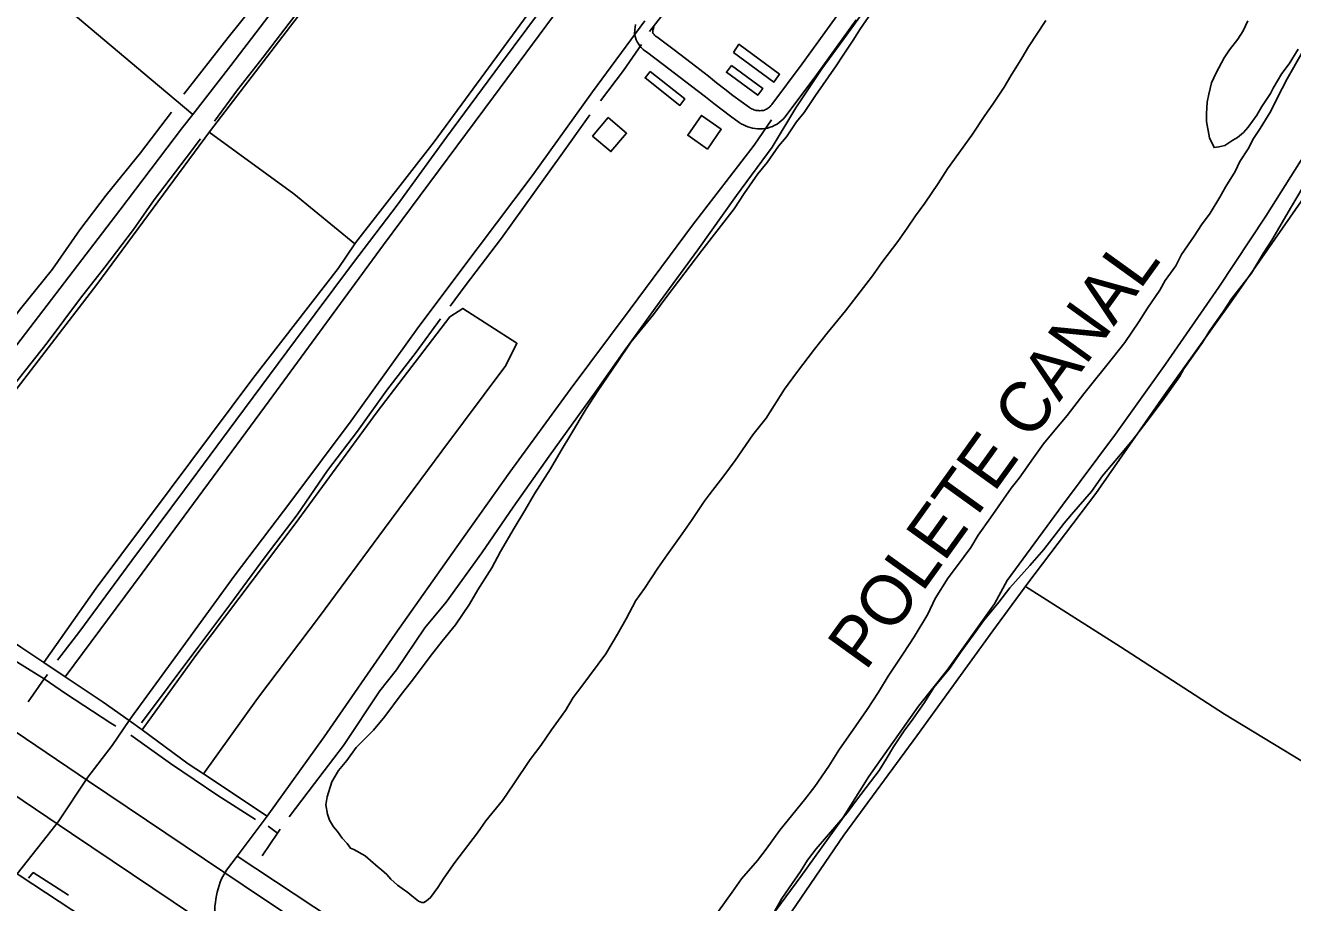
# Model space of a CAD drawing. Extents: x 3535183 to 3573198, y 534952 to 560562.
# Drawn here: x 3545885 to 3547982, y 543117 to 544568 of the extents above; entities that cross this region are included whole.
import ezdxf

# ---------------------------------------------------------------- set-up
doc = ezdxf.new("R2010")
doc.units = 0
for name, color, linetype in [('V-BLDG-OTLN', 7, 'Continuous'), ('V-DTCH-CNTR', 7, 'Continuous'), ('V-RIVR-IDEN', 7, 'Continuous'), ('V-ROAD-CNTR', 7, 'Continuous'), ('V-SITE-VEGE', 7, 'Continuous'), ('V-TOPO-SHOR', 7, 'Continuous')]:
    doc.layers.add(name, color=color, linetype=linetype)

msp = doc.modelspace()

# ---------------------------------------------------------------- linework, layer by layer
at = {"layer": 'V-BLDG-OTLN'}
for points in [[(3547056.8, 544523.8), (3547065.6, 544537.3), (3547132.9, 544487.6), (3547123.4, 544474.7)], [(3547053.1, 544502.2), (3547044.8, 544490.9), (3547096.8, 544452.9), (3547105, 544464.2)], [(3546918.8, 544492.3), (3546976.3, 544446.8), (3546967.9, 544436.1), (3546910.4, 544481.5)], [(3546849.2, 544415.9), (3546823.4, 544385.4), (3546853.9, 544359.6), (3546879.7, 544390.1)], [(3547013.6, 544363.8), (3547036.4, 544396.6), (3547003.6, 544419.5), (3546980.8, 544386.6)]]:
    msp.add_lwpolyline(points, close=True, dxfattribs=at)
at = {"layer": 'V-DTCH-CNTR'}
for points in [[(3544786.5, 545604.2), (3544872.6, 545529.9), (3544998.5, 545420.8), (3545147.4, 545293.4), (3545288.8, 545177.2), (3545395.6, 545080.3), (3545536.8, 544956.7), (3545661.8, 544850.4), (3545816.8, 544717.8), (3545961, 544590.4), (3546093.1, 544479), (3546162.2, 544421.3)], [(3545915.5, 543514.7), (3546002.3, 543637.6), (3546124.4, 543801.1), (3546261.5, 543984.3), (3546402.3, 544166.5), (3546430, 544207.1), (3546431, 544208.6), (3546561.5, 544376), (3546677.4, 544533.3), (3546774.6, 544666.7), (3546898.1, 544829.3), (3547014, 544982.8), (3546875.8, 545089.9), (3546783, 545164.6), (3546604.5, 544932.6), (3546336.4, 544583.5), (3546189.4, 544392.6), (3546003.1, 544139.7), (3545784.7, 543856.5), (3545662.3, 543687.3)], [(3545951.1, 543491), (3546078, 543662.2), (3546288.2, 543947.3), (3546477.7, 544205.5), (3546659.5, 544450.5), (3546799.7, 544640), (3546934.8, 544818), (3546955.2, 544843.5)], [(3546963.6, 542821.1), (3547040.9, 542933.9), (3547137, 543079.6), (3547239.3, 543228.8), (3547359.9, 543393.2), (3547485.6, 543566.8), (3547543.8, 543645.7), (3547656, 543794), (3547768.6, 543955.5), (3547879.8, 544111.4), (3548011.7, 544300.2), (3548148, 544506.5), (3548151.7, 544512.1)], [(3546188.9, 544392), (3546329, 544289.7), (3546430, 544207.1)], [(3546179.7, 543330.3), (3546268.9, 543455.1), (3546371.7, 543590.9), (3546479.2, 543736.3), (3546574, 543864.4), (3546680.1, 544006), (3546698.3, 544042.7), (3546608.5, 544100.4), (3546587.2, 544086.4), (3546467, 543929), (3546331.4, 543744), (3546167.1, 543526.4), (3546078.1, 543403)], [(3547539.9, 543640.4), (3547697.1, 543540.6), (3547869.1, 543429.1), (3548031.5, 543330.3), (3548129.9, 543273.7), (3547988.7, 543072), (3547856.5, 542871.8), (3547737.5, 542681.7), (3547616.7, 542490.6), (3547561.8, 542414.6), (3547522, 542440.3), (3547419.9, 542506.4), (3547249.7, 542622.7), (3547087.3, 542730), (3546959.7, 542813), (3546963.6, 542821.1)], [(3545656.2, 543098.8), (3545760.4, 543238.4), (3545871.4, 543165.1), (3545874.6, 543162.9), (3545984.5, 543090.3)], [(3545871.4, 543165.1), (3545921, 543227.8), (3545939.3, 543251.2)], [(3546235.2, 543194), (3546456.4, 543048.3), (3546750.9, 542852.4), (3546862.1, 542778.3), (3546959.6, 542713.3), (3547222.6, 542537.8), (3547471.1, 542369.2), (3547522, 542440.3)]]:
    msp.add_lwpolyline(points, dxfattribs=at)
at = {"layer": 'V-ROAD-CNTR'}
msp.add_line((3545988.1, 543324.8), (3545939.3, 543251.2), dxfattribs=at)
for points in [[(3545551.8, 543615.6), (3545621.4, 543712.9), (3545622.7, 543714.6), (3545710.4, 543829.9), (3545791, 543935.8), (3545856.3, 544021.2), (3545942.7, 544133.8), (3546041.2, 544262.7), (3546145.1, 544399.4), (3546162.2, 544421.3), (3546225, 544501.9), (3546321.9, 544629.3), (3546420.3, 544757.1), (3546509, 544875.2), (3546606.7, 545002.3), (3546702.6, 545127.5), (3546783, 545231.8), (3546832.5, 545296.1), (3546917.1, 545407.9)], [(3546894.7, 544570.1), (3546893.8, 544565.5), (3546893.2, 544560.9), (3546892.6, 544554.1), (3546894.2, 544548.4), (3546895.5, 544544.7), (3546897.2, 544541.1), (3546899.2, 544537.7), (3546901.5, 544534.6), (3546904.1, 544531.6), (3546906.9, 544528.8), (3546910, 544526.4), (3546912.4, 544524.8), (3546940.4, 544503.8), (3546968.6, 544482.4), (3546996.6, 544460.9), (3547010, 544450.1), (3547023.8, 544439.4), (3547037.6, 544428.8), (3547051.7, 544418.4), (3547066.1, 544408), (3547069.4, 544405.8), (3547073, 544403.9), (3547076.6, 544402.1), (3547080.5, 544400.7), (3547084.4, 544399.4), (3547088.3, 544398.5), (3547092.4, 544397.8), (3547096.4, 544397.4), (3547100.5, 544397.3), (3547104.6, 544397.5), (3547108.6, 544397.9), (3547112.9, 544398.7), (3547117.2, 544399.9), (3547121.2, 544401.4), (3547125, 544403.2), (3547128.7, 544405.3), (3547132.2, 544407.7), (3547135.5, 544410.3), (3547138.6, 544413.2), (3547141.5, 544416.4), (3547143.9, 544419.4), (3547194.3, 544487.3), (3547259.6, 544577.6)], [(3546925.6, 544569), (3546924.7, 544566.2), (3546924, 544563.4), (3546923.4, 544560.5), (3546923, 544557.6), (3546922.9, 544556.8), (3546922.8, 544557.5), (3546923.2, 544556.3), (3546923.7, 544555.2), (3546924.4, 544554.2), (3546925.1, 544553.2), (3546925.9, 544552.2), (3546926.8, 544551.4), (3546927.7, 544550.6), (3546929.7, 544549.3), (3546958.5, 544527.8), (3546986.8, 544506.3), (3547015.2, 544484.5), (3547028.7, 544473.6), (3547042.1, 544463.1), (3547055.7, 544452.7), (3547069.4, 544442.6), (3547083, 544432.8), (3547084.8, 544431.6), (3547086.6, 544430.6), (3547088.4, 544429.7), (3547090.3, 544429), (3547092.3, 544428.4), (3547094.3, 544427.9), (3547096.3, 544427.6), (3547098.3, 544427.4), (3547100.3, 544427.3), (3547102.4, 544427.4), (3547104.4, 544427.6), (3547106.1, 544427.9), (3547107.7, 544428.4), (3547109.5, 544429.1), (3547111.2, 544429.9), (3547112.9, 544430.8), (3547114.4, 544431.9), (3547115.9, 544433.1), (3547117.3, 544434.4), (3547118.6, 544435.8), (3547120, 544437.6), (3547170.1, 544505), (3547235.1, 544594.9)], [(3543976.6, 544563.9), (3544651.1, 544110.1), (3545065.9, 543834.9), (3545503, 543540.9), (3545961.1, 543231.8), (3546531.4, 542848.5), (3547362.3, 542293.1), (3548165, 541757.3), (3549034.6, 541171.4), (3549597.1, 540797), (3550120.9, 540437.2)], [(3546909.7, 544576), (3546823.5, 544458.5), (3546723.6, 544319.4), (3546605.7, 544163), (3546533, 544066.4), (3546424.1, 543914.4), (3546324.1, 543781), (3546230.7, 543657.6), (3546136.8, 543528.5), (3546060.8, 543424.3), (3546056.9, 543418.5), (3546028.5, 543377), (3545988.1, 543324.8)], [(3543991.5, 544554), (3544623.3, 544186.4), (3544863.3, 544043.7), (3545040.7, 543940.1), (3545124.3, 543891.6), (3545325.2, 543765.2), (3545623.2, 543566.1), (3545989.5, 543318.1), (3546277.5, 543124.7), (3546686.9, 542851.7), (3547187.4, 542514.1), (3548018.7, 541957), (3548822, 541419.9), (3549459.9, 540989.3), (3550011.9, 540624), (3550286.6, 540438.4)], [(3546056.9, 543418.5), (3546078.1, 543403), (3546154.4, 543347.2), (3546179.7, 543330.3), (3546284.8, 543260.5), (3546379.6, 543391.4), (3546496.9, 543561.6), (3546599.1, 543706), (3546686.4, 543829.3), (3546786.4, 543966), (3546885.4, 544099), (3546988.7, 544238.1), (3547091, 544370.1), (3547119.3, 544412.2)], [(3545622.7, 543714.6), (3545662.3, 543687.3), (3545704.9, 543657.9), (3545877.4, 543540.2), (3545915.5, 543514.7), (3545951.1, 543491), (3546013.6, 543449.2), (3546056.9, 543418.5)], [(3546284.8, 543260.5), (3546235.2, 543194), (3546217.8, 543170.8)], [(3546217.8, 543170.8), (3546209.4, 543156.8), (3546207.4, 543151.4), (3546205.5, 543145.8), (3546203.9, 543140.3), (3546202.4, 543134.6), (3546201.1, 543128.9), (3546200.1, 543123.2), (3546199.3, 543117.5), (3546198.6, 543111.7), (3546198.2, 543105.9), (3546198, 543100.1), (3546197.9, 543094.3), (3546198.1, 543088.4), (3546198.5, 543082.6), (3546199.1, 543076.8)]]:
    msp.add_lwpolyline(points, dxfattribs=at)
at = {"layer": 'V-SITE-VEGE'}
for points in [[(3546544.3, 543117.8), (3546540.9, 543117.8), (3546535.4, 543119.9), (3546524.2, 543128.7), (3546517.5, 543134.2), (3546508.6, 543140.7), (3546500.8, 543146.2), (3546489.7, 543156.1), (3546483, 543163.8), (3546474, 543171.4), (3546468.5, 543175.8), (3546456.2, 543186.8), (3546447.3, 543194.5), (3546428.3, 543205.4), (3546422.8, 543207.5), (3546417.2, 543215.2), (3546409.3, 543224), (3546401.5, 543235), (3546394.8, 543242.7), (3546388, 543253.7), (3546384.6, 543263.6), (3546382.3, 543279.1), (3546384.4, 543292.4), (3546391.9, 543316.9), (3546402.8, 543335.8), (3546417.1, 543352.5), (3546432.4, 543373.7), (3546460.9, 543402.7), (3546479.5, 543425), (3546506.9, 543461.8), (3546525.5, 543485.2), (3546555, 543524.3), (3546574.7, 543549.9), (3546596.6, 543576.7), (3546619.6, 543611.2), (3546633.8, 543634.6), (3546656.7, 543671.3), (3546670.9, 543698), (3546693.8, 543737), (3546711.2, 543765.9), (3546727.6, 543793.7), (3546753.8, 543834.9), (3546771.2, 543865), (3546787.6, 543891.7), (3546812.7, 543934), (3546832.4, 543964.1), (3546864, 544010.9), (3546887, 544044.3), (3546924.2, 544090), (3546946.1, 544120.1), (3547004.1, 544195.9), (3547057.8, 544265), (3547074.1, 544290.6), (3547097.1, 544322.9), (3547112.4, 544341.9), (3547131, 544368.6), (3547144.2, 544384.3), (3547160.6, 544408.8), (3547173.7, 544424.4), (3547192.3, 544452.2), (3547226.2, 544501.3), (3547238.2, 544519.1), (3547255.7, 544545.8), (3547265.5, 544561.4), (3547289.5, 544595.9)], [(3547573.2, 544576.3), (3547544.8, 544532.9), (3547533.9, 544514), (3547515.3, 544485), (3547504.4, 544466.1), (3547485.8, 544438.2), (3547472.7, 544419.3), (3547450.8, 544387), (3547410.4, 544331.3), (3547395.1, 544306.8), (3547373.2, 544274.5), (3547357.9, 544253.3), (3547343.7, 544233.2), (3547328.4, 544211), (3547302.1, 544176.4), (3547286.8, 544154.1), (3547260.6, 544120.7), (3547241.9, 544096.2), (3547211.3, 544059.3), (3547190.5, 544032.6), (3547160.9, 543993.6), (3547141.2, 543966.8), (3547110.7, 543918.9), (3547088.8, 543891.1), (3547059.2, 543848.7), (3547040.7, 543823.1), (3547016.6, 543791.9), (3547007.8, 543780.7), (3546987.1, 543749.5), (3546971.8, 543727.3), (3546946.6, 543692.7), (3546931.3, 543670.4), (3546909.4, 543637), (3546895.2, 543617), (3546878.9, 543586.9), (3546864.7, 543561.3), (3546845.1, 543529), (3546805.7, 543475.6), (3546791.5, 543456.6), (3546778.4, 543435.4), (3546755.4, 543403.1), (3546737.9, 543377.5), (3546720.4, 543354.1), (3546693.1, 543314), (3546674.5, 543286.2), (3546647.1, 543252.7), (3546632.9, 543232.6), (3546609.9, 543202.5), (3546595.7, 543183.6), (3546577.1, 543158), (3546567.3, 543142.4), (3546555.3, 543125.7), (3546548.7, 543120.1), (3546544.3, 543117.8)], [(3547922.2, 544420), (3547908, 544399.9), (3547900.3, 544391), (3547890.4, 544383.2), (3547882.7, 544378.7), (3547869.5, 544369.7), (3547859.6, 544367.4), (3547851.8, 544366.2), (3547843.9, 544382.7), (3547839.3, 544409.3), (3547839.1, 544422.6), (3547840.1, 544441.4), (3547843.3, 544454.7), (3547847.6, 544473.6), (3547855.2, 544490.2), (3547868.2, 544514.7), (3547877, 544528.1), (3547891.2, 544545.9), (3547899.9, 544559.3), (3547907.5, 544576)], [(3547031.6, 543103.3), (3547054.5, 543134.5), (3547069.8, 543156.8), (3547096.1, 543186.9), (3547110.4, 543205.9), (3547133.3, 543237.1), (3547173.9, 543287.3), (3547191.4, 543309.6), (3547214.3, 543343), (3547230.7, 543369.7), (3547259.1, 543409.8), (3547277.7, 543436.6), (3547296.3, 543465.5), (3547312.7, 543492.2), (3547337.8, 543530.1), (3547355.3, 543556.8), (3547378.2, 543594.7), (3547390.1, 543620.3), (3547412, 543654.8), (3547427.3, 543674.8), (3547449.2, 543704.9), (3547461.2, 543725), (3547481.9, 543753.9), (3547515.8, 543803), (3547529, 543819.7), (3547553, 543853.1), (3547569.4, 543876.5), (3547588, 543898.8), (3547608.9, 543923.4), (3547636.2, 543959), (3547685.5, 544020.4), (3547704.1, 544043.8), (3547727.1, 544078.3), (3547741.3, 544100.6), (3547762, 544130.7), (3547770.7, 544146.3), (3547788.2, 544170.8), (3547798, 544189.7), (3547818.8, 544219.8), (3547830.8, 544238.7), (3547845, 544257.6), (3547861.4, 544284.4), (3547871.2, 544302.2), (3547886.5, 544326.7), (3547894.1, 544343.3), (3547908.3, 544364.5), (3547917, 544381.2), (3547927.9, 544397.9), (3547945.4, 544426.8), (3547956.3, 544448), (3547972.6, 544480.2), (3547997.7, 544523.6)], [(3547991, 544529.1), (3547975.7, 544504.6), (3547963.7, 544489), (3547949.5, 544464.5), (3547945.1, 544455.6), (3547930.9, 544434.5), (3547922.2, 544420)], [(3547997.5, 544298.9), (3547980, 544268.8), (3547947.3, 544213.2), (3547933.1, 544190.9), (3547913.5, 544158.6), (3547905.8, 544148.6), (3547880.6, 544116.2), (3547866.4, 544094), (3547844.6, 544063.9), (3547832.6, 544043.8), (3547801.9, 544000.4), (3547794.3, 543987), (3547765.9, 543946.9), (3547746.2, 543920.2), (3547716.6, 543882.3), (3547696.9, 543858.8), (3547667.3, 543823.1), (3547648.7, 543797.5), (3547615.9, 543759.6), (3547603.8, 543745.1), (3547569.9, 543701.6), (3547546.9, 543674.8), (3547514, 543638), (3547495.4, 543614.6), (3547470.2, 543583.3), (3547454.9, 543562.2), (3547431.9, 543531), (3547414.4, 543505.3), (3547388.1, 543473), (3547372.8, 543448.5), (3547353.1, 543420.6), (3547338.9, 543401.7), (3547321.4, 543375), (3547309.4, 543354.9), (3547297.4, 543336), (3547283.2, 543317), (3547260.2, 543286.9), (3547244.9, 543265.8), (3547193.4, 543206.6), (3547179.2, 543187.7), (3547167.2, 543168.8)], [(3547167.2, 543168.8), (3547148.6, 543142), (3547136.6, 543124.2), (3547122.4, 543098.6)]]:
    msp.add_lwpolyline(points, dxfattribs=at)
at = {"layer": 'V-TOPO-SHOR'}
for p, q in [((3546917.7, 544558.5), (3546953.6, 544604)), ((3546302.2, 543232.4), (3546306.6, 543239.1))]:
    msp.add_line(p, q, dxfattribs=at)
for points in [[(3547607.7, 545759.1), (3547542.4, 545670.1), (3547415.9, 545500.7), (3547292, 545333.2), (3547182, 545188.1), (3547068.3, 545032.3), (3546957, 544884.2), (3546848.7, 544740.7), (3546758.5, 544621.6), (3546671.2, 544504.1), (3546581.9, 544383.3), (3546500.4, 544271), (3546428, 544176.2), (3546331.8, 544047.6), (3546233.3, 543914.9), (3546148.2, 543800.3), (3546061.3, 543683.1), (3545974.9, 543566.5), (3545937.9, 543518.2)], [(3546746.7, 545241), (3546732.3, 545223.1), (3546704.5, 545185.2), (3546670.5, 545137), (3546641.1, 545097.7), (3546618.1, 545067.4), (3546593.8, 545035.8), (3546568.2, 545002.5), (3546544.1, 544970.9), (3546508.5, 544925.2), (3546480.1, 544888.6), (3546454.7, 544854.8), (3546418.6, 544804.5), (3546389.4, 544766.8), (3546362.7, 544731.3), (3546333, 544693.1), (3546304.6, 544655.9), (3546270, 544610.3), (3546220.3, 544548.6), (3546147.1, 544454.5)], [(3546198, 544409.9), (3546235.9, 544462.1), (3546278.6, 544516), (3546321.6, 544572.2), (3546371, 544636.5), (3546404.5, 544680), (3546441.8, 544728.1), (3546481, 544782.9), (3546510.9, 544825.4), (3546537.4, 544861.1), (3546571.8, 544906.6), (3546609.4, 544955.6), (3546635.3, 544987.8), (3546664.9, 545024.5)], [(3546321.5, 543259.2), (3546363.1, 543314.5), (3546411.3, 543377.4), (3546471.6, 543467.5), (3546499.2, 543502.3), (3546546, 543571.9), (3546581.1, 543614.3), (3546640.2, 543695.9), (3546691.8, 543771.3), (3546751.4, 543856), (3546828, 543962.2), (3546873.9, 544027.3), (3546933.9, 544110.7), (3546997.8, 544197.2), (3547061.7, 544287.3), (3547120.4, 544367.2), (3547159.7, 544432.2), (3547203, 544496.4), (3547238.9, 544546.4), (3547278.3, 544600.3)], [(3547488.3, 543611.8), (3547509.6, 543650.1), (3547600.7, 543774.6), (3547688.7, 543892.4), (3547771.5, 544008.3), (3547859.4, 544135.4), (3547937.2, 544253.1), (3547994.9, 544343.6), (3548088.2, 544476.5), (3548145, 544559)], [(3546836.7, 544443.4), (3546874.4, 544493.8), (3546904.6, 544536.7)], [(3546126.6, 544425.1), (3546075.6, 544357.4), (3546018.8, 544287.8), (3545975.3, 544230), (3545929.7, 544165.4), (3545876.8, 544099.4), (3545818.2, 544024.3), (3545791.2, 543989.1), (3545751.2, 543938.2), (3545709.3, 543883.4), (3545681.2, 543847.6), (3545633.7, 543785.2), (3545598.8, 543742.3)], [(3546588, 544104), (3546612.5, 544137.9), (3546673, 544216.4), (3546727.3, 544292.7), (3546771, 544353.3), (3546818.7, 544420.7)], [(3545659.3, 543700.8), (3545716.6, 543780), (3545768.6, 543848.5), (3545815.4, 543910.5), (3545875.1, 543985.5), (3545921, 544043.3), (3545976.4, 544117), (3546016.3, 544168.3), (3546064.1, 544231), (3546098.2, 544280), (3546151.1, 544349.5), (3546174.7, 544381)], [(3546077, 543414.7), (3546121.2, 543474), (3546170.2, 543539.6), (3546223.2, 543609.7), (3546281.9, 543689.5), (3546334.5, 543759.1), (3546384.8, 543832.3), (3546434.3, 543897.4), (3546483.3, 543964.8), (3546531.5, 544027.7), (3546571.8, 544083)], [(3546928.5, 542822.4), (3546980.5, 542896.9), (3547016, 542947.3), (3547061.1, 543011.1), (3547109.2, 543080.6), (3547167.9, 543160.5), (3547235.7, 543255), (3547280.3, 543325.9), (3547362.6, 543442.3), (3547409.9, 543502.1), (3547488.3, 543611.8)], [(3545772.5, 543574.9), (3545839.8, 543534.3), (3545916, 543487.3)], [(3545921.4, 543494.8), (3545916, 543487.3), (3545889.5, 543449.7)], [(3545916, 543487.3), (3545951.3, 543463.2), (3546026.6, 543414.2), (3546034.6, 543409.4)], [(3546059.6, 543394.1), (3546125.1, 543347.7), (3546203.2, 543294.8), (3546266, 543255)], [(3546276.8, 543195), (3546302.2, 543232.4), (3546286.6, 543243.8)], [(3545890.4, 543157.6), (3545897.9, 543167), (3545933.1, 543144.4), (3545956.2, 543129.8)]]:
    msp.add_lwpolyline(points, dxfattribs=at)

# ---------------------------------------------------------------- texts
at = {"layer": 'V-RIVR-IDEN'}
msp.add_text('POLETE CANAL', height=83, rotation=54.2549, dxfattribs=at).set_placement((3547275, 543498.9))

doc.saveas('drawing.dxf')
